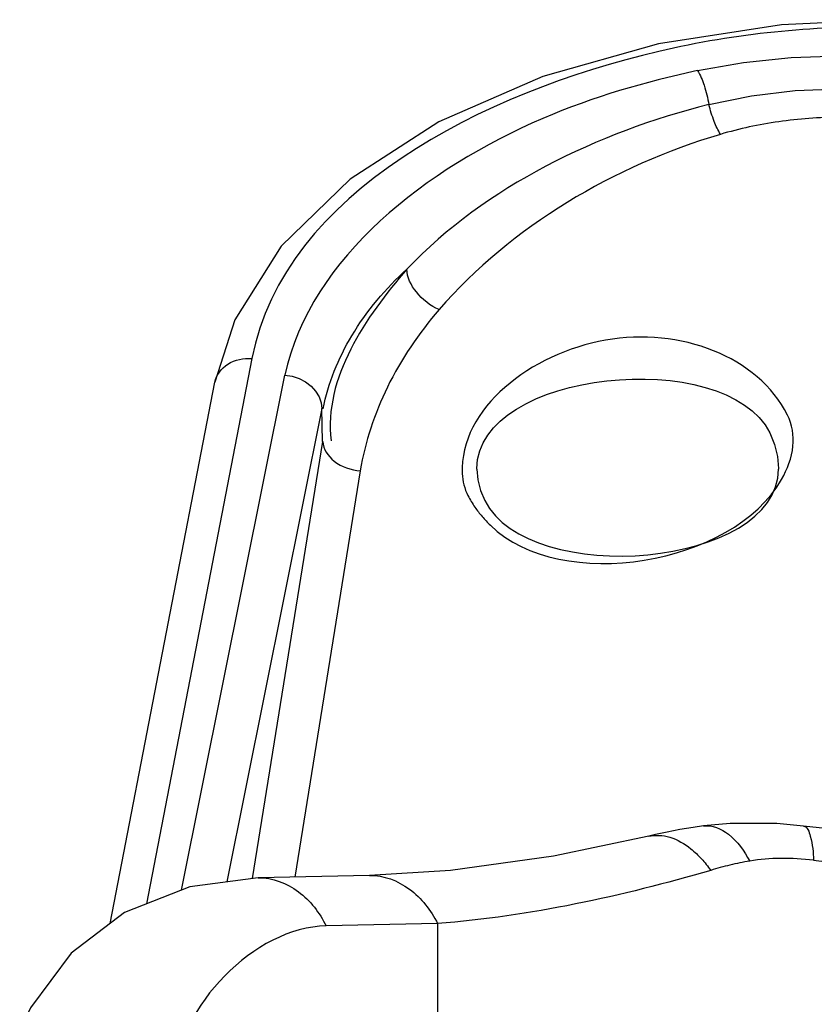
# Paper-space layout 'Sheet' of a CAD drawing. Header units: inches. Extents: x 0.2 to 10.8, y 0.2 to 8.3.
# Tile 423 of 545: x 7.4374 to 7.5217, y 5.4362 to 5.5406. Entities that reach past the tile are written whole.
import ezdxf

# ---------------------------------------------------------------- set-up
doc = ezdxf.new("R2010")
doc.units = ezdxf.units.IN
doc.header["$MEASUREMENT"] = 0
doc.layers.get('0').update_dxf_attribs({"lineweight": 5})

psp = doc.layouts.new('Sheet')

# ---------------------------------------------------------------- linework, layer by layer
at = {"color": 0, "linetype": 'ByBlock', "lineweight": -3}
for p, q in [((7.462027, 5.504638), (7.450849, 5.446817)), ((7.447006, 5.444738), (7.4581, 5.502123)), ((7.454561, 5.448283), (7.465535, 5.502889)), ((7.469432, 5.499349), (7.459368, 5.449146)), ((7.469518, 5.495844), (7.469432, 5.499349)), ((7.469518, 5.495844), (7.462058, 5.449496)), ((7.473526, 5.492743), (7.466583, 5.44966)), ((7.485892, 5.492897), (7.485891, 5.492976)), ((7.517864, 5.492976), (7.517863, 5.492897)), ((7.474493, 5.449825), (7.46269, 5.449579)), ((7.481726, 5.444729), (7.469914, 5.444482)), ((7.481726, 5.444729), (7.481726, 5.429338))]:
    psp.add_line(p, q, dxfattribs=at)
for points in [[(7.529532, 5.540569), (7.518168, 5.54003), (7.505131, 5.53802), (7.492876, 5.534561), (7.481846, 5.529733), (7.472456, 5.523655), (7.465143, 5.516551), (7.460237, 5.508756), (7.4581, 5.502124)], [(7.509268, 5.535176), (7.514164, 5.53603), (7.519201, 5.536548), (7.524309, 5.536722)], [(7.510483, 5.53157), (7.514983, 5.532494), (7.519616, 5.533056), (7.524309, 5.533246)], [(7.465535, 5.502889), (7.466293, 5.502767), (7.467041, 5.50252), (7.467725, 5.502161), (7.46831, 5.501714), (7.468791, 5.501186), (7.469152, 5.500588), (7.469368, 5.499954), (7.469433, 5.499353)], [(7.516933, 5.496777), (7.517448, 5.495537), (7.517759, 5.494265), (7.517864, 5.492976)], [(7.485892, 5.492897), (7.485995, 5.491763), (7.486276, 5.490657), (7.486724, 5.489591)], [(7.520513, 5.455055), (7.517689, 5.45532), (7.512738, 5.45535), (7.509912, 5.455086)], [(7.509916, 5.455087), (7.50881, 5.45493), (7.507385, 5.454694), (7.506049, 5.454431), (7.504825, 5.454155), (7.504097, 5.45398)], [(7.54457, 5.453579), (7.537286, 5.453712), (7.527846, 5.454288), (7.520512, 5.455055)], [(7.504098, 5.45398), (7.49402, 5.451863), (7.483098, 5.450346), (7.474494, 5.449825)], [(7.4627, 5.449579), (7.455459, 5.448637), (7.448545, 5.445908), (7.442861, 5.441589), (7.438564, 5.435806), (7.437418, 5.433447)]]:
    psp.add_lwpolyline(points, dxfattribs=at)
psp.add_arc((7.544489, 5.641648), 0.191584, 263.13426, 270.02432, dxfattribs=at)
for points, knots in [([(7.529532, 5.539844), (7.521363, 5.539843), (7.49631, 5.537672), (7.465449, 5.522327), (7.462027, 5.504638)], [0, 0, 0, 0, 0.3119609, 1, 1, 1, 1]), ([(7.509268, 5.535176), (7.503681, 5.533936), (7.486207, 5.529037), (7.468249, 5.515455), (7.465535, 5.502889)], [0, 0, 0, 0, 0.3080312, 1, 1, 1, 1]), ([(7.509265, 5.535176), (7.509575, 5.534694), (7.51006, 5.5335), (7.510366, 5.532262), (7.510483, 5.53157)], [0, 0, 0, 0, 0.4492851, 1, 1, 1, 1]), ([(7.511702, 5.52841), (7.511444, 5.528847), (7.510973, 5.529882), (7.510632, 5.530964), (7.510483, 5.53157)], [0, 0, 0, 0, 0.4482098, 1, 1, 1, 1]), ([(7.524309, 5.530215), (7.522161, 5.530215), (7.517899, 5.529907), (7.513723, 5.529007), (7.511701, 5.52841)], [0, 0, 0, 0, 0.5048236, 1, 1, 1, 1]), ([(7.469587, 5.499309), (7.47012, 5.502033), (7.472385, 5.507555), (7.476217, 5.512066), (7.47847, 5.514131)], [0, 0, 0, 0, 0.4759446, 1, 1, 1, 1]), ([(7.48188, 5.509824), (7.480946, 5.510229), (7.479412, 5.511427), (7.47847, 5.513254), (7.47847, 5.514131)], [0, 0, 0, 0, 0.5372731, 1, 1, 1, 1]), ([(7.48188, 5.509824), (7.479722, 5.507335), (7.476082, 5.501977), (7.474036, 5.495805), (7.473526, 5.492743)], [0, 0, 0, 0, 0.5147812, 1, 1, 1, 1]), ([(7.518817, 5.498651), (7.515682, 5.50486), (7.499268, 5.511081), (7.484025, 5.499346), (7.484335, 5.492435)], [0, 0, 0, 0, 0.5013322, 1, 1, 1, 1]), ([(7.458102, 5.50213), (7.458253, 5.502898), (7.459404, 5.504377), (7.461155, 5.504693), (7.462027, 5.504638)], [0, 0, 0, 0, 0.4724231, 1, 1, 1, 1]), ([(7.51819, 5.491826), (7.518796, 5.492904), (7.519697, 5.495163), (7.519323, 5.49765), (7.518817, 5.498651)], [0, 0, 0, 0, 0.5242934, 1, 1, 1, 1]), ([(7.469554, 5.495842), (7.469573, 5.495047), (7.470752, 5.493367), (7.47254, 5.492822), (7.473526, 5.492743)], [0, 0, 0, 0, 0.4456861, 1, 1, 1, 1]), ([(7.484335, 5.492435), (7.484353, 5.492034), (7.484469, 5.491229), (7.484757, 5.490467), (7.48494, 5.490104)], [0, 0, 0, 0, 0.4966931, 1, 1, 1, 1]), ([(7.48494, 5.490104), (7.485046, 5.489893), (7.48528, 5.489473), (7.485542, 5.489071), (7.485681, 5.488871)], [0, 0, 0, 0, 0.4915167, 1, 1, 1, 1]), ([(7.485681, 5.488871), (7.485916, 5.488535), (7.486433, 5.487871), (7.48701, 5.487259), (7.487318, 5.486959)], [0, 0, 0, 0, 0.4882067, 1, 1, 1, 1]), ([(7.509916, 5.455085), (7.510833, 5.455211), (7.513031, 5.454217), (7.514225, 5.452411), (7.51481, 5.451349)], [0, 0, 0, 0, 0.432996, 1, 1, 1, 1]), ([(7.504099, 5.453977), (7.504827, 5.454154), (7.50651, 5.454035), (7.50791, 5.453186), (7.50857, 5.452655)], [0, 0, 0, 0, 0.4695551, 1, 1, 1, 1]), ([(7.520513, 5.455054), (7.520933, 5.455004), (7.521455, 5.453403), (7.521538, 5.4523), (7.521586, 5.451438)], [0, 0, 0, 0, 0.3289141, 1, 1, 1, 1]), ([(7.50857, 5.452655), (7.50897, 5.452333), (7.509722, 5.451611), (7.510372, 5.450799), (7.510677, 5.450371)], [0, 0, 0, 0, 0.4942738, 1, 1, 1, 1]), ([(7.51481, 5.451349), (7.514108, 5.451229), (7.512715, 5.450962), (7.511353, 5.45057), (7.510677, 5.450371)], [0, 0, 0, 0, 0.5029403, 1, 1, 1, 1]), ([(7.521586, 5.451438), (7.520424, 5.451578), (7.518157, 5.451713), (7.515889, 5.451534), (7.51481, 5.451349)], [0, 0, 0, 0, 0.516921, 1, 1, 1, 1]), ([(7.462701, 5.449576), (7.464205, 5.449611), (7.467318, 5.448409), (7.469203, 5.445867), (7.469915, 5.444482)], [0, 0, 0, 0, 0.4914768, 1, 1, 1, 1]), ([(7.474496, 5.449823), (7.475988, 5.449859), (7.479107, 5.448672), (7.481005, 5.446128), (7.481726, 5.444729)], [0, 0, 0, 0, 0.4866965, 1, 1, 1, 1])]:
    psp.add_open_spline(points, degree=3, knots=knots, dxfattribs=at)
for points in [[(7.510483, 5.53157), (7.498697, 5.528612), (7.486862, 5.522919), (7.47847, 5.514131)], [(7.511702, 5.52841), (7.500468, 5.525094), (7.489554, 5.518673), (7.48188, 5.509824)], [(7.47847, 5.514131), (7.474129, 5.509118), (7.469592, 5.502506), (7.470442, 5.49593)], [(7.485891, 5.492976), (7.485891, 5.5034), (7.512234, 5.506082), (7.516933, 5.496777)], [(7.486724, 5.489591), (7.491429, 5.480273), (7.51776, 5.482459), (7.517863, 5.492897)], [(7.487318, 5.486959), (7.494772, 5.479681), (7.513083, 5.482746), (7.51819, 5.491826)], [(7.510677, 5.450371), (7.501244, 5.447599), (7.491527, 5.445506), (7.481726, 5.444729)], [(7.469914, 5.444482), (7.462348, 5.444341), (7.454097, 5.435891), (7.453968, 5.428325)]]:
    psp.add_open_spline(points, degree=3, dxfattribs=at)

doc.saveas('drawing.dxf')
